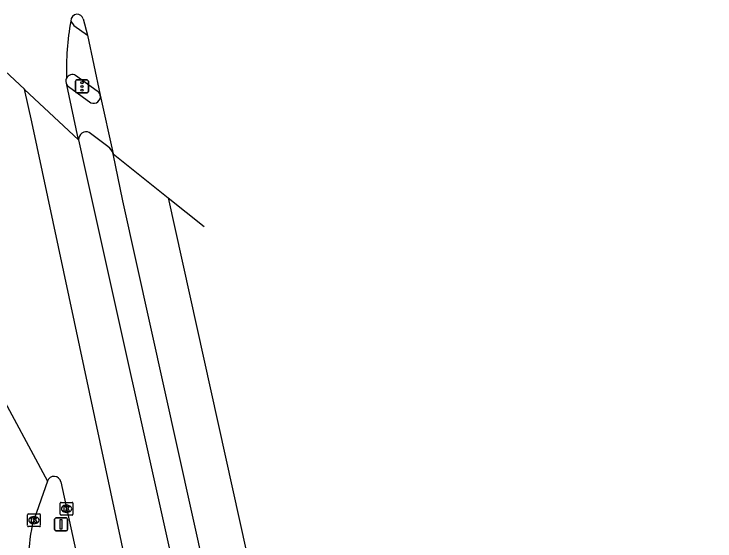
# Model space of a CAD drawing. Extents: x 162172 to 163187, y 382874 to 383684.
# Drawn here: x 163117.9 to 163172.3, y 383568.2 to 383609.1 of the extents above; entities that cross this region are included whole.
import ezdxf

# ---------------------------------------------------------------- set-up
doc = ezdxf.new("R2010")
doc.units = 0
for name, color, linetype in [('IMGEO_Fietspad_open', 7, 'Continuous'), ('IMGEO_Kolk', 7, 'Continuous'), ('IMGEO_Rijbaan_lokaal_gesloten', 7, 'Continuous'), ('IMGEO_Rijbaan_regionaal_gesloten', 7, 'Continuous'), ('IMGEO_Verkeersbordpaal', 7, 'Continuous'), ('IMGEO_Verkeersregelinstallatiepaal', 7, 'Continuous'), ('IMGEO_Voetpad_open', 7, 'Continuous')]:
    doc.layers.add(name, color=color, linetype=linetype)

msp = doc.modelspace()

# ---------------------------------------------------------------- linework, layer by layer
at = {"layer": 'IMGEO_Fietspad_open'}
for points in [[(163122.341, 383608.542), (163122.571, 383608.188), (163123.63, 383607.447)], [(163124.402, 383603.109), (163122.724, 383604.329)]]:
    msp.add_lwpolyline(points, dxfattribs=at)
for centre, radius, start, end in [((163122.478, 383603.875), 0.516, 61.5726, 153.043), ((163124.139, 383602.67), 0.512, 15.1881, 59.0908)]:
    msp.add_arc(centre, radius, start, end, dxfattribs=at)
at = {"layer": 'IMGEO_Kolk'}
for p, q in [((163121.514, 383570.289), (163121.514, 383571.141)), ((163121.589, 383571.215), (163122.441, 383571.215)), ((163122.515, 383571.141), (163122.515, 383570.289)), ((163122.002, 383570.995), (163122.027, 383570.995)), ((163118.984, 383569.407), (163118.984, 383570.259)), ((163119.059, 383570.333), (163119.911, 383570.333)), ((163119.472, 383570.113), (163119.497, 383570.113)), ((163119.985, 383570.259), (163119.985, 383569.407)), ((163122.441, 383570.215), (163121.589, 383570.215)), ((163122.025, 383570.435), (163122, 383570.435)), ((163119.495, 383569.553), (163119.47, 383569.553)), ((163119.911, 383569.333), (163119.059, 383569.333))]:
    msp.add_line(p, q, dxfattribs=at)
for points in [[(163121.514, 383570.289), (163121.514, 383571.141)], [(163121.589, 383571.215), (163122.441, 383571.215)], [(163122.515, 383571.141), (163122.515, 383570.289)], [(163121.835, 383570.915), (163121.958, 383570.915), (163121.958, 383570.764), (163122.088, 383570.915), (163122.252, 383570.915), (163122.106, 383570.764), (163122.259, 383570.515), (163122.107, 383570.515), (163122.022, 383570.679), (163121.958, 383570.612), (163121.958, 383570.515), (163121.835, 383570.515), (163121.835, 383570.915)], [(163118.984, 383569.407), (163118.984, 383570.259)], [(163119.059, 383570.333), (163119.911, 383570.333)], [(163119.305, 383570.033), (163119.428, 383570.033), (163119.428, 383569.882), (163119.558, 383570.033), (163119.722, 383570.033), (163119.576, 383569.882), (163119.729, 383569.633), (163119.577, 383569.633), (163119.492, 383569.797), (163119.428, 383569.73), (163119.428, 383569.633), (163119.305, 383569.633), (163119.305, 383570.033)], [(163119.985, 383570.259), (163119.985, 383569.407)], [(163122.441, 383570.215), (163121.589, 383570.215)], [(163119.911, 383569.333), (163119.059, 383569.333)]]:
    msp.add_lwpolyline(points, dxfattribs=at)
for centre, start, end in [((163121.591, 383571.139), 91.552, 178.448), ((163121.591, 383571.139), 91.552, 178.448), ((163122.439, 383571.139), 1.552, 88.448), ((163122.439, 383571.139), 1.552, 88.448), ((163119.061, 383570.257), 91.552, 178.448), ((163119.061, 383570.257), 91.552, 178.448), ((163119.909, 383570.257), 1.552, 88.448), ((163119.909, 383570.257), 1.552, 88.448), ((163121.591, 383570.291), 181.552, 268.448), ((163121.591, 383570.291), 181.552, 268.448), ((163122.439, 383570.291), 271.552, 358.448), ((163122.439, 383570.291), 271.552, 358.448), ((163119.061, 383569.409), 181.552, 268.448), ((163119.061, 383569.409), 181.552, 268.448), ((163119.909, 383569.409), 271.552, 358.448), ((163119.909, 383569.409), 271.552, 358.448)]:
    msp.add_arc(centre, 0.0765, start, end, dxfattribs=at)
for centre, major_axis, ratio, start_param, end_param in [((163122.001, 383570.715), (-0.387, 0.002), 0.722429, 4.712389, 7.853982), ((163122.026, 383570.715), (-0.39, 0.002), 0.717154, 1.570796, 4.712389), ((163119.471, 383569.833), (-0.387, 0.002), 0.722429, 4.712389, 7.853982), ((163119.496, 383569.833), (-0.39, 0.002), 0.717154, 1.570796, 4.712389)]:
    msp.add_ellipse(centre, major_axis=major_axis, ratio=ratio, start_param=start_param, end_param=end_param, dxfattribs=at)
at = {"layer": 'IMGEO_Rijbaan_lokaal_gesloten'}
msp.add_lwpolyline([(163120.543, 383572.868), (163119.362, 383569.478)], dxfattribs=at)
msp.add_arc((163134.09, 383566.464), 15.033, 168.4355, 191.334, dxfattribs=at)
at = {"layer": 'IMGEO_Rijbaan_regionaal_gesloten'}
for points in [[(163123.315, 383608.712), (163123.63, 383607.447)], [(163113.83, 383607.829), (163118.747, 383603.254)], [(163123.63, 383607.447), (163124.633, 383602.804)], [(163118.747, 383603.254), (163118.759, 383603.243), (163122.955, 383599.339)], [(163172.296, 383297.079), (163172.136, 383299.035), (163168.404, 383346.811), (163165.082, 383379.772), (163160.049, 383410.249), (163156.544, 383428.142), (163152.68, 383447.832), (163144.681, 383484.603), (163141.356, 383499.978), (163127.1, 383564.262), (163119.314, 383600.72), (163118.747, 383603.254)], [(163122.955, 383599.339), (163122.042, 383603.602)], [(163124.633, 383602.804), (163125.628, 383598.235)], [(163122.955, 383599.339), (163123.475, 383596.881), (163145.008, 383500), (163151.898, 383468.351), (163159.218, 383433.611)], [(163125.628, 383598.235), (163129.891, 383594.832)], [(163155.525, 383473.298), (163149.701, 383491.534), (163147.48, 383500), (163146.778, 383502.581), (163126.371, 383594.591), (163125.628, 383598.235)], [(163129.891, 383594.832), (163145.417, 383524.671), (163160.015, 383457.008), (163160.204, 383455.481)], [(163129.891, 383594.832), (163132.69, 383592.598)], [(163116.462, 383580.41), (163120.543, 383572.868)], [(163121.579, 383572.811), (163124.479, 383559.488), (163137.836, 383500), (163147.626, 383455.153), (163151.846, 383434.942), (163155.592, 383415.345), (163155.961, 383413.112), (163158.744, 383397.006)]]:
    msp.add_lwpolyline(points, dxfattribs=at)
for centre, radius, start, end in [((163122.927, 383608.508), 0.587, 100.4363, 176.7164), ((163122.77, 383608.506), 0.583, 20.7457, 84.9966), ((163143.027, 383604.806), 21.021, 169.7639, 181.9014), ((163122.476, 383603.877), 0.514, 153.0941, 212.3263), ((163121.053, 383572.686), 0.541, 13.3967, 160.3049)]:
    msp.add_arc(centre, radius, start, end, dxfattribs=at)
at = {"layer": 'IMGEO_Verkeersbordpaal'}
for p, q in [((163121.194, 383570.003), (163121.984, 383570.003)), ((163121.984, 383570.003), (163121.194, 383570.003)), ((163121.094, 383569.103), (163121.094, 383569.903)), ((163121.094, 383569.903), (163121.094, 383569.103)), ((163122.084, 383569.903), (163122.084, 383569.103)), ((163122.084, 383569.103), (163122.084, 383569.903)), ((163121.984, 383569.003), (163121.194, 383569.003)), ((163121.194, 383569.003), (163121.984, 383569.003))]:
    msp.add_line(p, q, dxfattribs=at)
msp.add_lwpolyline([(163121.514, 383569.878), (163121.664, 383569.878), (163121.664, 383569.128), (163121.514, 383569.128), (163121.514, 383569.878)], dxfattribs=at)
for centre, start, end in [((163121.194, 383569.903), 90, 180), ((163121.194, 383569.903), 90, 180), ((163121.984, 383569.903), 0, 90), ((163121.984, 383569.903), 360, 90), ((163121.194, 383569.103), 180, 270), ((163121.194, 383569.103), 180, 270), ((163121.984, 383569.103), 270, 0), ((163121.984, 383569.103), 270, 0)]:
    msp.add_arc(centre, 0.1, start, end, dxfattribs=at)
at = {"layer": 'IMGEO_Verkeersregelinstallatiepaal'}
for p, q in [((163122.719, 383603.069), (163122.719, 383603.869)), ((163122.719, 383603.869), (163122.719, 383603.069)), ((163122.819, 383603.969), (163123.609, 383603.969)), ((163123.609, 383603.969), (163122.819, 383603.969)), ((163123.709, 383603.869), (163123.709, 383603.069)), ((163123.709, 383603.069), (163123.709, 383603.869)), ((163123.609, 383602.969), (163122.819, 383602.969)), ((163122.819, 383602.969), (163123.609, 383602.969))]:
    msp.add_line(p, q, dxfattribs=at)
for centre in [(163123.214, 383603.759), (163123.214, 383603.469), (163123.214, 383603.179)]:
    msp.add_circle(centre, 0.085, dxfattribs=at)
for centre, start, end in [((163122.819, 383603.869), 90, 180), ((163122.819, 383603.869), 90, 180), ((163123.609, 383603.869), 0, 90), ((163123.609, 383603.869), 360, 90), ((163122.819, 383603.069), 180, 270), ((163122.819, 383603.069), 180, 270), ((163123.609, 383603.069), 270, 0), ((163123.609, 383603.069), 270, 0)]:
    msp.add_arc(centre, 0.1, start, end, dxfattribs=at)
at = {"layer": 'IMGEO_Voetpad_open'}
for points in [[(163122.177, 383603.458), (163123.91, 383602.195)], [(163125.226, 383598.802), (163123.778, 383599.903)]]:
    msp.add_lwpolyline(points, dxfattribs=at)
for centre, radius, start, end in [((163122.452, 383603.851), 0.48, 211.2832, 235.0216), ((163124.101, 383602.702), 0.542, 249.4071, 10.8094), ((163123.549, 383599.355), 0.594, 67.3001, 181.5454), ((163124.685, 383597.992), 0.974, 14.4323, 56.2406)]:
    msp.add_arc(centre, radius, start, end, dxfattribs=at)

doc.saveas('drawing.dxf')
